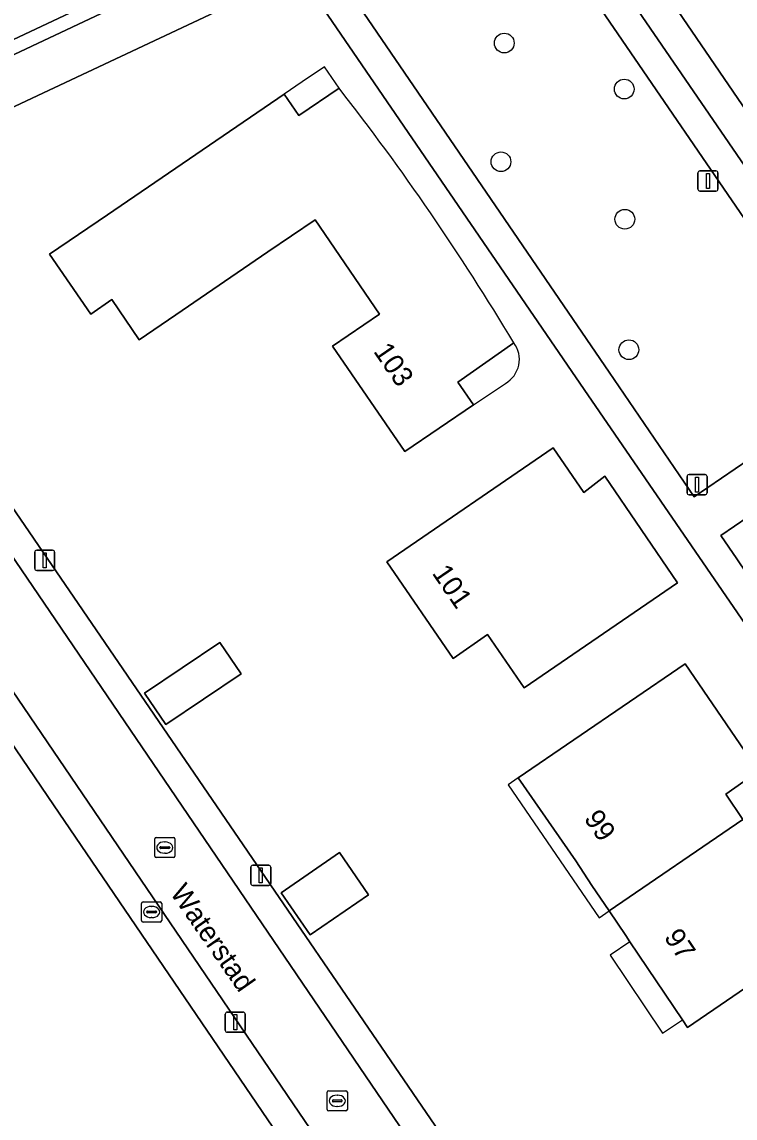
# Model space of a CAD drawing. Extents: x 155275 to 156265, y 382654 to 383635.
# Drawn here: x 155595.3 to 155630.7, y 383445.5 to 383499.8 of the extents above; entities that cross this region are included whole.
import ezdxf

# ---------------------------------------------------------------- set-up
doc = ezdxf.new("R2010")
doc.units = 0
for name, color, linetype in [('IMGEO_Boom', 7, 'Continuous'), ('IMGEO_Brandkraan', 7, 'Continuous'), ('IMGEO_Erf', 7, 'Continuous'), ('IMGEO_Groenvoorziening', 7, 'Continuous'), ('IMGEO_Haag', 7, 'Continuous'), ('IMGEO_Kolk', 7, 'Continuous'), ('IMGEO_Lichtmast', 7, 'Continuous'), ('IMGEO_Openbare_ruimte_label', 7, 'Continuous'), ('IMGEO_Pand', 7, 'Continuous'), ('IMGEO_Pand_nummerreeks', 7, 'Continuous'), ('IMGEO_Pand_overbouw', 7, 'Continuous'), ('IMGEO_Rijbaan_lokaal_open', 7, 'Continuous'), ('IMGEO_Terreindeel_zand', 7, 'Continuous'), ('IMGEO_Voetpad_open', 7, 'Continuous')]:
    doc.layers.add(name, color=color, linetype=linetype)

msp = doc.modelspace()

# ---------------------------------------------------------------- linework, layer by layer
at = {"layer": 'IMGEO_Boom'}
for centre in [(155619.263, 383498.773), (155625.211, 383496.492), (155619.099, 383492.889), (155625.241, 383490.04), (155625.44, 383483.57)]:
    msp.add_circle(centre, 0.489, dxfattribs=at)
at = {"layer": 'IMGEO_Brandkraan'}
for p, q in [((155601.27, 383455.273), (155601.27, 383456.125)), ((155601.345, 383456.199), (155602.197, 383456.199)), ((155601.758, 383455.979), (155601.783, 383455.979)), ((155602.271, 383456.125), (155602.271, 383455.273)), ((155601.529, 383455.693), (155601.529, 383455.705)), ((155601.967, 383455.656), (155601.569, 383455.656)), ((155601.572, 383455.742), (155601.97, 383455.742)), ((155601.781, 383455.419), (155601.756, 383455.419)), ((155602.013, 383455.705), (155602.013, 383455.693)), ((155602.197, 383455.199), (155601.345, 383455.199))]:
    msp.add_line(p, q, dxfattribs=at)
for points in [[(155601.27, 383455.273), (155601.27, 383456.125)], [(155601.345, 383456.199), (155602.197, 383456.199)], [(155602.271, 383456.125), (155602.271, 383455.273)], [(155602.197, 383455.199), (155601.345, 383455.199)]]:
    msp.add_lwpolyline(points, dxfattribs=at)
for centre, radius, start, end in [((155601.347, 383456.123), 0.0765, 91.552, 178.448), ((155601.347, 383456.123), 0.0765, 91.552, 178.448), ((155602.195, 383456.123), 0.0765, 1.552, 88.448), ((155602.195, 383456.123), 0.0765, 1.552, 88.448), ((155601.347, 383455.275), 0.0765, 181.552, 268.448), ((155601.347, 383455.275), 0.0765, 181.552, 268.448), ((155601.569, 383455.702), 0.0403, 85.8775, 175.7526), ((155601.566, 383455.692), 0.0366, 178.938, 274.7102), ((155601.97, 383455.699), 0.043, 264.8664, 352.4533), ((155601.974, 383455.704), 0.0386, 1.7309, 96.639), ((155602.195, 383455.275), 0.0765, 271.552, 358.448), ((155602.195, 383455.275), 0.0765, 271.552, 358.448)]:
    msp.add_arc(centre, radius, start, end, dxfattribs=at)
for centre, major_axis, ratio, start_param, end_param in [((155601.757, 383455.699), (-0.387, 0.002), 0.722429, 4.712389, 7.853982), ((155601.782, 383455.699), (-0.39, 0.002), 0.717154, 1.570796, 4.712389)]:
    msp.add_ellipse(centre, major_axis=major_axis, ratio=ratio, start_param=start_param, end_param=end_param, dxfattribs=at)
at = {"layer": 'IMGEO_Erf'}
for points in [[(155669.511, 383531.265), (155662.998, 383528.117), (155651.344, 383522.484), (155625.35, 383509.92), (155620.82, 383507.791), (155632.745, 383490.406), (155650.584, 383464.265), (155659.914, 383450.639), (155660.611, 383449.64), (155680.932, 383463.557)], [(155629.646, 383428.454), (155650.171, 383442.283), (155649.085, 383443.962), (155623.222, 383481.606), (155609.065, 383502.265), (155572.379, 383485.019)], [(155607.54, 383488.418), (155602.971, 383485.304), (155601.155, 383484.066), (155599.793, 383486.053), (155598.751, 383485.335), (155596.706, 383488.304), (155599.585, 383490.265), (155608.348, 383496.236), (155609.076, 383495.174), (155611.066, 383496.535)], [(155619.733, 383483.908), (155616.954, 383481.969), (155617.743, 383480.839), (155614.33, 383478.529), (155610.748, 383483.746), (155613.073, 383485.342), (155609.876, 383490.01), (155607.54, 383488.418)], [(155596.905, 383461.007), (155587.63, 383474.637), (155593.031, 383478.418), (155626.886, 383428.938)], [(155621.409, 383425.027), (155596.905, 383461.007)]]:
    msp.add_lwpolyline(points, dxfattribs=at)
for points in [[(155646.006, 383503.043), (155642.704, 383500.785), (155634.632, 383495.264), (155633.749, 383496.56), (155631.516, 383495.04), (155626.066, 383503.027), (155631.005, 383506.398), (155632.555, 383504.126), (155634.229, 383501.673), (155639.184, 383505.064), (155637.507, 383507.516), (155641.213, 383510.05)], [(155613.445, 383473.063), (155621.69, 383478.705), (155623.203, 383476.489), (155624.247, 383477.298), (155627.861, 383472.018), (155620.256, 383466.813), (155618.432, 383469.454), (155616.725, 383468.271)], [(155601.419, 383466.547), (155605.159, 383469.053), (155606.211, 383467.498), (155602.471, 383464.992)], [(155628.099, 383450.352), (155625.497, 383454.221), (155625.286, 383454.535), (155624.464, 383455.751), (155623.611, 383457.011), (155622.807, 383458.235), (155619.95, 383462.349), (155628.235, 383467.999), (155631.867, 383462.675), (155630.247, 383461.536), (155631.093, 383460.282), (155631.931, 383459.039), (155635.84, 383460.341), (155638.292, 383456.76), (155628.35, 383449.979)], [(155611.083, 383458.641), (155612.52, 383456.555), (155609.632, 383454.565), (155608.195, 383456.651)]]:
    msp.add_lwpolyline(points, close=True, dxfattribs=at)
msp.add_arc((155514.925, 383421.258), 122.105, 30.86959, 38.06075, dxfattribs=at)
at = {"layer": 'IMGEO_Groenvoorziening'}
for points in [[(155570.922, 383487.662), (155663.444, 383531.201), (155664.567, 383538.945), (155601.307, 383505.77), (155581.653, 383515.6), (155558.929, 383498.705), (155544.803, 383480.889), (155542.654, 383466.759), (155530.014, 383460.086), (155516.888, 383484.949), (155501.004, 383480.272), (155501.459, 383479.152), (155503.317, 383472.175), (155503.492, 383470.735)], [(155668.076, 383533.381), (155663.444, 383531.201), (155570.922, 383487.662)], [(155571.218, 383487.039), (155624.431, 383512.104), (155663.321, 383530.35), (155667.529, 383532.324)]]:
    msp.add_lwpolyline(points, dxfattribs=at)
msp.add_lwpolyline([(155619.476, 383507.159), (155610.477, 383502.929), (155624.462, 383482.458), (155628.684, 383476.278), (155636.814, 383481.832)], close=True, dxfattribs=at)
at = {"layer": 'IMGEO_Haag'}
for points in [[(155668.076, 383533.381), (155663.444, 383531.201), (155570.922, 383487.662)], [(155571.218, 383487.039), (155624.431, 383512.104), (155663.321, 383530.35), (155667.529, 383532.324)]]:
    msp.add_lwpolyline(points, dxfattribs=at)
at = {"layer": 'IMGEO_Kolk'}
for p, q in [((155601.925, 383458.467), (155601.925, 383459.319)), ((155602, 383459.393), (155602.852, 383459.393)), ((155602.413, 383459.173), (155602.438, 383459.173)), ((155602.926, 383459.319), (155602.926, 383458.467)), ((155602.184, 383458.887), (155602.184, 383458.899)), ((155602.622, 383458.85), (155602.224, 383458.85)), ((155602.227, 383458.936), (155602.625, 383458.936)), ((155602.436, 383458.613), (155602.411, 383458.613)), ((155602.668, 383458.899), (155602.668, 383458.887)), ((155602.852, 383458.393), (155602, 383458.393)), ((155610.478, 383445.911), (155610.478, 383446.763)), ((155610.553, 383446.837), (155611.405, 383446.837)), ((155610.966, 383446.617), (155610.991, 383446.617)), ((155611.479, 383446.763), (155611.479, 383445.911)), ((155610.737, 383446.331), (155610.737, 383446.343)), ((155611.175, 383446.294), (155610.777, 383446.294)), ((155610.78, 383446.38), (155611.178, 383446.38)), ((155610.989, 383446.057), (155610.964, 383446.057)), ((155611.221, 383446.343), (155611.221, 383446.331)), ((155611.405, 383445.837), (155610.553, 383445.837))]:
    msp.add_line(p, q, dxfattribs=at)
for points in [[(155601.925, 383458.467), (155601.925, 383459.319)], [(155602, 383459.393), (155602.852, 383459.393)], [(155602.926, 383459.319), (155602.926, 383458.467)], [(155602.852, 383458.393), (155602, 383458.393)], [(155610.478, 383445.911), (155610.478, 383446.763)], [(155610.553, 383446.837), (155611.405, 383446.837)], [(155611.479, 383446.763), (155611.479, 383445.911)], [(155611.405, 383445.837), (155610.553, 383445.837)]]:
    msp.add_lwpolyline(points, dxfattribs=at)
for centre, radius, start, end in [((155602.002, 383459.317), 0.0765, 91.552, 178.448), ((155602.002, 383459.317), 0.0765, 91.552, 178.448), ((155602.85, 383459.317), 0.0765, 1.552, 88.448), ((155602.85, 383459.317), 0.0765, 1.552, 88.448), ((155602.224, 383458.896), 0.0403, 85.8775, 175.7526), ((155602.221, 383458.886), 0.0366, 178.938, 274.7102), ((155602.625, 383458.893), 0.043, 264.8664, 352.4533), ((155602.629, 383458.898), 0.0386, 1.7309, 96.639), ((155602.002, 383458.469), 0.0765, 181.552, 268.448), ((155602.002, 383458.469), 0.0765, 181.552, 268.448), ((155602.85, 383458.469), 0.0765, 271.552, 358.448), ((155602.85, 383458.469), 0.0765, 271.552, 358.448), ((155610.555, 383446.761), 0.0765, 91.552, 178.448), ((155610.555, 383446.761), 0.0765, 91.552, 178.448), ((155611.403, 383446.761), 0.0765, 1.552, 88.448), ((155611.403, 383446.761), 0.0765, 1.552, 88.448), ((155610.777, 383446.34), 0.0403, 85.8775, 175.7526), ((155610.774, 383446.33), 0.0366, 178.938, 274.7102), ((155611.178, 383446.337), 0.043, 264.8664, 352.4533), ((155611.182, 383446.342), 0.0386, 1.7309, 96.639), ((155610.555, 383445.913), 0.0765, 181.552, 268.448), ((155610.555, 383445.913), 0.0765, 181.552, 268.448), ((155611.403, 383445.913), 0.0765, 271.552, 358.448), ((155611.403, 383445.913), 0.0765, 271.552, 358.448)]:
    msp.add_arc(centre, radius, start, end, dxfattribs=at)
for centre, major_axis, ratio, start_param, end_param in [((155602.412, 383458.893), (-0.387, 0.002), 0.722429, 4.712389, 7.853982), ((155602.437, 383458.893), (-0.39, 0.002), 0.717154, 1.570796, 4.712389), ((155610.965, 383446.337), (-0.387, 0.002), 0.722429, 4.712389, 7.853982), ((155610.99, 383446.337), (-0.39, 0.002), 0.717154, 1.570796, 4.712389)]:
    msp.add_ellipse(centre, major_axis=major_axis, ratio=ratio, start_param=start_param, end_param=end_param, dxfattribs=at)
at = {"layer": 'IMGEO_Lichtmast'}
for p, q in [((155628.868, 383491.536), (155628.868, 383492.336)), ((155628.868, 383492.336), (155628.868, 383491.536)), ((155628.968, 383492.436), (155629.758, 383492.436)), ((155629.758, 383492.436), (155628.968, 383492.436)), ((155629.858, 383492.336), (155629.858, 383491.536)), ((155629.858, 383491.536), (155629.858, 383492.336)), ((155629.758, 383491.436), (155628.968, 383491.436)), ((155628.968, 383491.436), (155629.758, 383491.436)), ((155628.327, 383476.484), (155628.327, 383477.284)), ((155628.327, 383477.284), (155628.327, 383476.484)), ((155628.427, 383477.384), (155629.217, 383477.384)), ((155629.217, 383477.384), (155628.427, 383477.384)), ((155629.317, 383477.284), (155629.317, 383476.484)), ((155629.317, 383476.484), (155629.317, 383477.284)), ((155629.217, 383476.384), (155628.427, 383476.384)), ((155628.427, 383476.384), (155629.217, 383476.384)), ((155595.972, 383472.731), (155595.972, 383473.531)), ((155595.972, 383473.531), (155595.972, 383472.731)), ((155596.072, 383473.631), (155596.862, 383473.631)), ((155596.862, 383473.631), (155596.072, 383473.631)), ((155596.962, 383473.531), (155596.962, 383472.731)), ((155596.962, 383472.731), (155596.962, 383473.531)), ((155596.862, 383472.631), (155596.072, 383472.631)), ((155596.072, 383472.631), (155596.862, 383472.631)), ((155606.789, 383458.019), (155607.579, 383458.019)), ((155607.579, 383458.019), (155606.789, 383458.019)), ((155606.689, 383457.119), (155606.689, 383457.919)), ((155606.689, 383457.919), (155606.689, 383457.119)), ((155607.679, 383457.919), (155607.679, 383457.119)), ((155607.679, 383457.119), (155607.679, 383457.919)), ((155607.579, 383457.019), (155606.789, 383457.019)), ((155606.789, 383457.019), (155607.579, 383457.019)), ((155605.424, 383449.834), (155605.424, 383450.634)), ((155605.424, 383450.634), (155605.424, 383449.834)), ((155605.524, 383450.734), (155606.314, 383450.734)), ((155606.314, 383450.734), (155605.524, 383450.734)), ((155606.414, 383450.634), (155606.414, 383449.834)), ((155606.414, 383449.834), (155606.414, 383450.634)), ((155606.314, 383449.734), (155605.524, 383449.734)), ((155605.524, 383449.734), (155606.314, 383449.734))]:
    msp.add_line(p, q, dxfattribs=at)
for points in [[(155629.288, 383492.311), (155629.438, 383492.311), (155629.438, 383491.561), (155629.288, 383491.561), (155629.288, 383492.311)], [(155628.747, 383477.259), (155628.897, 383477.259), (155628.897, 383476.509), (155628.747, 383476.509), (155628.747, 383477.259)], [(155596.392, 383473.506), (155596.542, 383473.506), (155596.542, 383472.756), (155596.392, 383472.756), (155596.392, 383473.506)], [(155607.109, 383457.894), (155607.259, 383457.894), (155607.259, 383457.144), (155607.109, 383457.144), (155607.109, 383457.894)], [(155605.844, 383450.609), (155605.994, 383450.609), (155605.994, 383449.859), (155605.844, 383449.859), (155605.844, 383450.609)]]:
    msp.add_lwpolyline(points, dxfattribs=at)
for centre, start, end in [((155628.968, 383492.336), 90, 180), ((155628.968, 383492.336), 90, 180), ((155629.758, 383492.336), 0, 90), ((155629.758, 383492.336), 360, 90), ((155628.968, 383491.536), 180, 270), ((155628.968, 383491.536), 180, 270), ((155629.758, 383491.536), 270, 0), ((155629.758, 383491.536), 270, 0), ((155628.427, 383477.284), 90, 180), ((155628.427, 383477.284), 90, 180), ((155629.217, 383477.284), 0, 90), ((155629.217, 383477.284), 360, 90), ((155628.427, 383476.484), 180, 270), ((155628.427, 383476.484), 180, 270), ((155629.217, 383476.484), 270, 0), ((155629.217, 383476.484), 270, 0), ((155596.072, 383473.531), 90, 180), ((155596.072, 383473.531), 90, 180), ((155596.862, 383473.531), 0, 90), ((155596.862, 383473.531), 360, 90), ((155596.072, 383472.731), 180, 270), ((155596.072, 383472.731), 180, 270), ((155596.862, 383472.731), 270, 0), ((155596.862, 383472.731), 270, 0), ((155606.789, 383457.919), 90, 180), ((155606.789, 383457.919), 90, 180), ((155607.579, 383457.919), 0, 90), ((155607.579, 383457.919), 360, 90), ((155606.789, 383457.119), 180, 270), ((155606.789, 383457.119), 180, 270), ((155607.579, 383457.119), 270, 0), ((155607.579, 383457.119), 270, 0), ((155605.524, 383450.634), 90, 180), ((155605.524, 383450.634), 90, 180), ((155606.314, 383450.634), 0, 90), ((155606.314, 383450.634), 360, 90), ((155605.524, 383449.834), 180, 270), ((155605.524, 383449.834), 180, 270), ((155606.314, 383449.834), 270, 0), ((155606.314, 383449.834), 270, 0)]:
    msp.add_arc(centre, 0.1, start, end, dxfattribs=at)
at = {"layer": 'IMGEO_Pand'}
for points in [[(155641.213, 383510.05), (155637.507, 383507.516), (155639.184, 383505.064), (155634.229, 383501.673), (155632.555, 383504.126), (155631.005, 383506.398), (155626.066, 383503.027), (155631.516, 383495.04), (155633.749, 383496.56), (155634.632, 383495.264), (155642.704, 383500.785), (155646.006, 383503.043)], [(155624.247, 383477.298), (155623.203, 383476.489), (155621.69, 383478.705), (155613.445, 383473.063), (155616.725, 383468.271), (155618.432, 383469.454), (155620.256, 383466.813), (155627.861, 383472.018)], [(155602.471, 383464.992), (155606.211, 383467.498), (155605.159, 383469.053), (155601.419, 383466.547)], [(155628.235, 383467.999), (155619.95, 383462.349), (155622.807, 383458.235), (155623.611, 383457.011), (155624.464, 383455.751), (155631.093, 383460.282), (155630.247, 383461.536), (155631.867, 383462.675)], [(155635.84, 383460.341), (155631.931, 383459.039), (155631.093, 383460.282), (155624.464, 383455.751), (155625.286, 383454.535), (155625.497, 383454.221), (155628.099, 383450.352), (155628.35, 383449.979), (155638.292, 383456.76)], [(155611.083, 383458.641), (155608.195, 383456.651), (155609.632, 383454.565), (155612.52, 383456.555)]]:
    msp.add_lwpolyline(points, close=True, dxfattribs=at)
msp.add_lwpolyline([(155611.066, 383496.535), (155609.076, 383495.174), (155608.348, 383496.236), (155599.585, 383490.265), (155596.706, 383488.304), (155598.751, 383485.335), (155599.793, 383486.053), (155601.155, 383484.066), (155602.971, 383485.304), (155607.54, 383488.418), (155609.876, 383490.01), (155613.073, 383485.342), (155610.748, 383483.746), (155614.33, 383478.529), (155617.743, 383480.839), (155616.954, 383481.969), (155619.733, 383483.908)], dxfattribs=at)
msp.add_arc((155514.925, 383421.258), 122.105, 30.86959, 38.06075, dxfattribs=at)
at = {"layer": 'IMGEO_Pand_overbouw'}
for points in [[(155609.246, 383496.847), (155608.348, 383496.236), (155609.076, 383495.174), (155611.066, 383496.535), (155610.344, 383497.596)], [(155619.95, 383462.349), (155619.455, 383462.01), (155623.969, 383455.412), (155624.464, 383455.751), (155623.611, 383457.011), (155622.807, 383458.235)], [(155625.497, 383454.221), (155624.507, 383453.555), (155627.108, 383449.686), (155628.099, 383450.352)]]:
    msp.add_lwpolyline(points, close=True, dxfattribs=at)
msp.add_lwpolyline([(155619.733, 383483.908), (155616.954, 383481.969), (155617.743, 383480.839), (155619.316, 383481.904)], dxfattribs=at)
msp.add_arc((155618.655, 383483.087), 1.355, 299.2045, 37.2863, dxfattribs=at)
at = {"layer": 'IMGEO_Rijbaan_lokaal_open'}
for points in [[(155592.736, 383476.428), (155589.639, 383474.341), (155622.119, 383426.589)], [(155625.158, 383428.787), (155592.736, 383476.428)]]:
    msp.add_lwpolyline(points, dxfattribs=at)
at = {"layer": 'IMGEO_Terreindeel_zand'}
msp.add_lwpolyline([(155635.168, 383471.203), (155641.268, 383475.351), (155638.136, 383479.914), (155630.006, 383474.364), (155630.791, 383473.198), (155633.097, 383469.804)], close=True, dxfattribs=at)
at = {"layer": 'IMGEO_Voetpad_open'}
for points in [[(155667.529, 383532.324), (155663.321, 383530.35), (155624.431, 383512.104), (155571.218, 383487.039), (155572.379, 383485.019), (155609.065, 383502.265), (155610.477, 383502.929), (155619.476, 383507.159), (155620.82, 383507.791), (155625.35, 383509.92), (155651.344, 383522.484)], [(155593.031, 383478.418), (155587.63, 383474.637), (155596.905, 383461.007), (155621.409, 383425.027)], [(155626.886, 383428.938), (155593.031, 383478.418)], [(155622.119, 383426.589), (155589.639, 383474.341), (155592.736, 383476.428), (155625.158, 383428.787)]]:
    msp.add_lwpolyline(points, dxfattribs=at)
for points in [[(155632.745, 383490.406), (155620.82, 383507.791), (155619.476, 383507.159), (155636.814, 383481.832), (155628.684, 383476.278), (155624.462, 383482.458), (155610.477, 383502.929), (155609.065, 383502.265), (155623.222, 383481.606), (155649.085, 383443.962), (155650.171, 383442.283), (155651.294, 383443.225), (155650.645, 383444.185), (155633.971, 383468.549), (155642.076, 383474.117), (155649.314, 383463.565), (155659.359, 383448.813), (155660.611, 383449.64), (155659.914, 383450.639), (155650.584, 383464.265)], [(155638.136, 383479.914), (155641.268, 383475.351), (155635.168, 383471.203), (155633.097, 383469.804), (155630.791, 383473.198), (155630.006, 383474.364)]]:
    msp.add_lwpolyline(points, close=True, dxfattribs=at)

# ---------------------------------------------------------------- texts
at = {"layer": 'IMGEO_Openbare_ruimte_label'}
msp.add_text('Waterstad', height=1, rotation=304.8981, dxfattribs=at).set_placement((155602.654, 383456.648))
at = {"layer": 'IMGEO_Pand_nummerreeks'}
for s, rotation, p in [('103', 304.4747, (155612.742, 383483.492)), ('101', 304.3895, (155615.651, 383472.495)), ('99', 304.7741, (155623.181, 383460.327)), ('97', 303.9304, (155627.153, 383454.447))]:
    msp.add_text(s, height=1, rotation=rotation, dxfattribs=at).set_placement(p)

doc.saveas('drawing.dxf')
